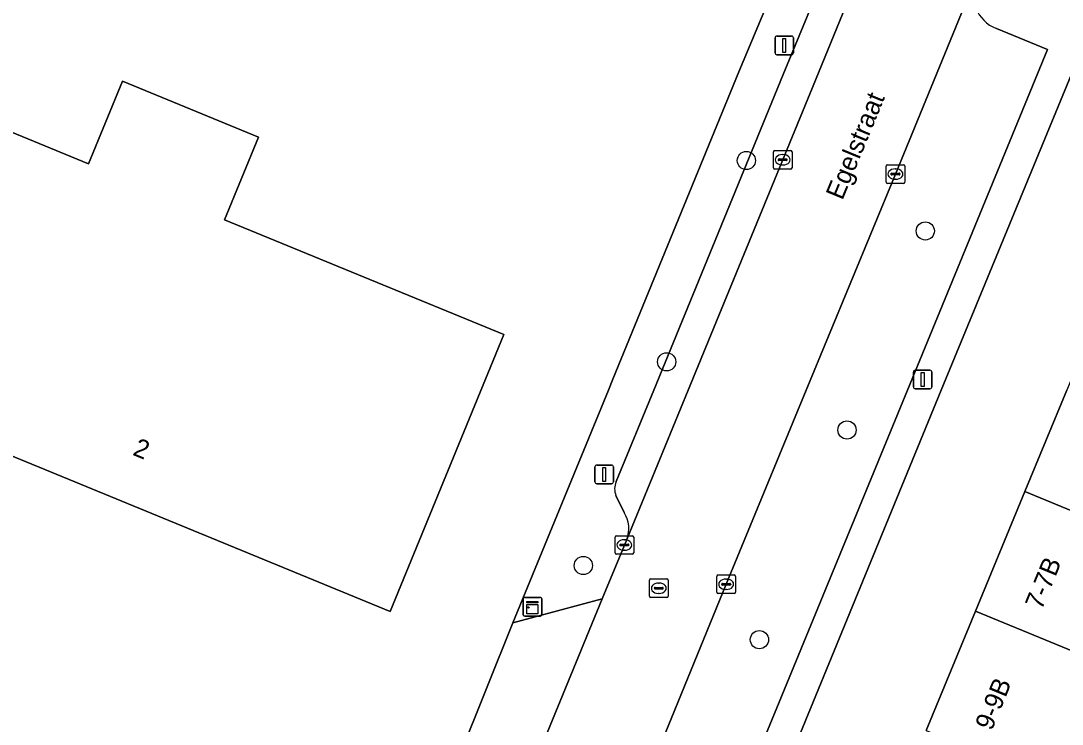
# Model space of a CAD drawing. Extents: x 160023 to 161302, y 384750 to 385707.
# Drawn here: x 160497.6 to 160553.5, y 384982 to 385019.8 of the extents above; entities that cross this region are included whole.
import ezdxf

# ---------------------------------------------------------------- set-up
doc = ezdxf.new("R2010")
doc.units = 0
for name, color, linetype in [('IMGEO_Boom', 7, 'Continuous'), ('IMGEO_Erf', 7, 'Continuous'), ('IMGEO_Kast', 7, 'Continuous'), ('IMGEO_Kolk', 7, 'Continuous'), ('IMGEO_Lichtmast', 7, 'Continuous'), ('IMGEO_Openbare_ruimte_label', 7, 'Continuous'), ('IMGEO_Pand', 7, 'Continuous'), ('IMGEO_Pand_nummerreeks', 7, 'Continuous'), ('IMGEO_Parkeervlak_open', 7, 'Continuous'), ('IMGEO_Rijbaan_lokaal_open', 7, 'Continuous'), ('IMGEO_Rioolput', 7, 'Continuous'), ('IMGEO_Voetpad_open', 7, 'Continuous')]:
    doc.layers.add(name, color=color, linetype=linetype)

msp = doc.modelspace()

# ---------------------------------------------------------------- linework, layer by layer
at = {"layer": 'IMGEO_Boom'}
for centre in [(160536.539, 385012.331), (160546.144, 385008.547), (160532.258, 385001.516), (160541.941, 384997.851), (160527.784, 384990.571), (160537.238, 384986.587)]:
    msp.add_circle(centre, 0.489, dxfattribs=at)
at = {"layer": 'IMGEO_Erf'}
for points in [[(160529.127, 385000), (160529.366, 385000.583), (160536.138, 385017.101), (160544.258, 385036.517), (160547.565, 385050.528)], [(160560.795, 385034.884), (160559.171, 385029.51), (160557.56, 385025.42), (160561.06, 385023.947), (160558.17, 385016.931), (160554.593, 385018.402), (160547.007, 385000), (160533.821, 384967.876), (160522.539, 384940.554), (160512.105, 384915.262), (160554.587, 384914.151), (160581.47, 384913.473), (160594.508, 384913.145), (160640.573, 384911.984), (160646.505, 384911.834), (160646.546, 384915.051), (160646.87, 384926.579), (160647.41, 384947.939), (160647.874, 384965.311), (160647.911, 384966.699), (160647.992, 384969.715)], [(160492.94, 384982.673), (160496.766, 384981.152), (160497.859, 384980.71), (160498.368, 384980.613), (160515.238, 384977.2), (160519.407, 384976.357), (160521.13, 384980.352), (160523.998, 384987.49), (160529.127, 385000)], [(160546.184, 384981.705), (160548.839, 384988.126), (160551.494, 384994.546), (160553.749, 385000)]]:
    msp.add_lwpolyline(points, dxfattribs=at)
msp.add_lwpolyline([(160488.261, 385000.079), (160494.376, 385014.961), (160501.209, 385012.153), (160503.032, 385016.589), (160510.341, 385013.586), (160508.519, 385009.15), (160523.518, 385002.986), (160517.403, 384988.104)], close=True, dxfattribs=at)
at = {"layer": 'IMGEO_Kast'}
for p, q in [((160524.627, 384988.854), (160525.468, 384988.854)), ((160525.468, 384988.854), (160524.627, 384988.854)), ((160524.552, 384987.929), (160524.552, 384988.77)), ((160524.552, 384988.77), (160524.552, 384987.929)), ((160525.552, 384988.779), (160525.552, 384987.938)), ((160525.552, 384987.938), (160525.552, 384988.779)), ((160525.477, 384987.854), (160524.636, 384987.854)), ((160524.636, 384987.854), (160525.477, 384987.854))]:
    msp.add_line(p, q, dxfattribs=at)
for points in [[(160524.747, 384988.644), (160525.347, 384988.644), (160525.347, 384988.559), (160524.747, 384988.559), (160524.747, 384988.644)], [(160524.747, 384988.469), (160525.347, 384988.469), (160525.347, 384987.98), (160524.747, 384987.98), (160524.747, 384988.469)]]:
    msp.add_lwpolyline(points, dxfattribs=at)
msp.add_circle((160524.831, 384988.318), 0.0377, dxfattribs=at)
for centre, start, end in [((160524.63, 384988.776), 92.4484, 184.2845), ((160524.63, 384988.776), 92.4484, 184.2845), ((160525.474, 384988.776), 2.4484, 94.2845), ((160525.474, 384988.776), 2.4484, 94.2845), ((160524.63, 384987.932), 182.4484, 274.2845), ((160524.63, 384987.932), 182.4484, 274.2845), ((160525.474, 384987.932), 272.4484, 4.2845), ((160525.474, 384987.932), 272.4484, 4.2845)]:
    msp.add_arc(centre, 0.0779, start, end, dxfattribs=at)
at = {"layer": 'IMGEO_Kolk'}
for p, q in [((160538.063, 385012.869), (160538.915, 385012.869)), ((160537.988, 385011.943), (160537.988, 385012.795)), ((160538.247, 385012.363), (160538.247, 385012.375)), ((160538.685, 385012.326), (160538.287, 385012.326)), ((160538.29, 385012.412), (160538.688, 385012.412)), ((160538.476, 385012.649), (160538.501, 385012.649)), ((160538.731, 385012.375), (160538.731, 385012.363)), ((160538.989, 385012.795), (160538.989, 385011.943)), ((160538.915, 385011.869), (160538.063, 385011.869)), ((160538.499, 385012.089), (160538.474, 385012.089)), ((160544.043, 385011.175), (160544.043, 385012.027)), ((160544.118, 385012.101), (160544.97, 385012.101)), ((160544.531, 385011.881), (160544.556, 385011.881)), ((160545.044, 385012.027), (160545.044, 385011.175)), ((160544.302, 385011.595), (160544.302, 385011.607)), ((160544.74, 385011.558), (160544.342, 385011.558)), ((160544.345, 385011.644), (160544.743, 385011.644)), ((160544.554, 385011.321), (160544.529, 385011.321)), ((160544.786, 385011.607), (160544.786, 385011.595)), ((160544.97, 385011.101), (160544.118, 385011.101)), ((160529.561, 384992.172), (160530.413, 384992.172)), ((160529.486, 384991.246), (160529.486, 384992.098)), ((160529.745, 384991.666), (160529.745, 384991.678)), ((160530.183, 384991.629), (160529.785, 384991.629)), ((160529.788, 384991.715), (160530.186, 384991.715)), ((160529.974, 384991.952), (160529.999, 384991.952)), ((160530.229, 384991.678), (160530.229, 384991.666)), ((160530.487, 384992.098), (160530.487, 384991.246)), ((160530.413, 384991.172), (160529.561, 384991.172)), ((160529.997, 384991.392), (160529.972, 384991.392)), ((160534.952, 384989.136), (160534.952, 384989.988)), ((160535.027, 384990.062), (160535.879, 384990.062)), ((160535.953, 384989.988), (160535.953, 384989.136)), ((160535.211, 384989.556), (160535.211, 384989.568)), ((160535.649, 384989.519), (160535.251, 384989.519)), ((160535.254, 384989.605), (160535.652, 384989.605)), ((160535.44, 384989.842), (160535.465, 384989.842)), ((160535.695, 384989.568), (160535.695, 384989.556)), ((160535.879, 384989.062), (160535.027, 384989.062)), ((160535.463, 384989.282), (160535.438, 384989.282))]:
    msp.add_line(p, q, dxfattribs=at)
for points in [[(160538.063, 385012.869), (160538.915, 385012.869)], [(160537.988, 385011.943), (160537.988, 385012.795)], [(160538.989, 385012.795), (160538.989, 385011.943)], [(160538.915, 385011.869), (160538.063, 385011.869)], [(160544.043, 385011.175), (160544.043, 385012.027)], [(160544.118, 385012.101), (160544.97, 385012.101)], [(160545.044, 385012.027), (160545.044, 385011.175)], [(160544.97, 385011.101), (160544.118, 385011.101)], [(160529.561, 384992.172), (160530.413, 384992.172)], [(160529.486, 384991.246), (160529.486, 384992.098)], [(160530.487, 384992.098), (160530.487, 384991.246)], [(160530.413, 384991.172), (160529.561, 384991.172)], [(160534.952, 384989.136), (160534.952, 384989.988)], [(160535.027, 384990.062), (160535.879, 384990.062)], [(160535.953, 384989.988), (160535.953, 384989.136)], [(160535.879, 384989.062), (160535.027, 384989.062)]]:
    msp.add_lwpolyline(points, dxfattribs=at)
for centre, radius, start, end in [((160538.065, 385012.793), 0.0765, 91.552, 178.448), ((160538.065, 385012.793), 0.0765, 91.552, 178.448), ((160538.913, 385012.793), 0.0765, 1.552, 88.448), ((160538.913, 385012.793), 0.0765, 1.552, 88.448), ((160538.287, 385012.372), 0.0403, 85.8775, 175.7526), ((160538.284, 385012.362), 0.0366, 178.938, 274.7102), ((160538.688, 385012.369), 0.043, 264.8664, 352.4533), ((160538.692, 385012.374), 0.0386, 1.7309, 96.639), ((160538.065, 385011.945), 0.0765, 181.552, 268.448), ((160538.065, 385011.945), 0.0765, 181.552, 268.448), ((160538.913, 385011.945), 0.0765, 271.552, 358.448), ((160538.913, 385011.945), 0.0765, 271.552, 358.448), ((160544.12, 385012.025), 0.0765, 91.552, 178.448), ((160544.12, 385012.025), 0.0765, 91.552, 178.448), ((160544.968, 385012.025), 0.0765, 1.552, 88.448), ((160544.968, 385012.025), 0.0765, 1.552, 88.448), ((160544.342, 385011.604), 0.0403, 85.8775, 175.7526), ((160544.339, 385011.594), 0.0366, 178.938, 274.7102), ((160544.743, 385011.601), 0.043, 264.8664, 352.4533), ((160544.747, 385011.606), 0.0386, 1.7309, 96.639), ((160544.12, 385011.177), 0.0765, 181.552, 268.448), ((160544.12, 385011.177), 0.0765, 181.552, 268.448), ((160544.968, 385011.177), 0.0765, 271.552, 358.448), ((160544.968, 385011.177), 0.0765, 271.552, 358.448), ((160529.563, 384992.096), 0.0765, 91.552, 178.448), ((160529.563, 384992.096), 0.0765, 91.552, 178.448), ((160530.411, 384992.096), 0.0765, 1.552, 88.448), ((160530.411, 384992.096), 0.0765, 1.552, 88.448), ((160529.785, 384991.675), 0.0403, 85.8775, 175.7526), ((160529.782, 384991.665), 0.0366, 178.938, 274.7102), ((160530.186, 384991.672), 0.043, 264.8664, 352.4533), ((160530.19, 384991.677), 0.0386, 1.7309, 96.639), ((160529.563, 384991.248), 0.0765, 181.552, 268.448), ((160529.563, 384991.248), 0.0765, 181.552, 268.448), ((160530.411, 384991.248), 0.0765, 271.552, 358.448), ((160530.411, 384991.248), 0.0765, 271.552, 358.448), ((160535.029, 384989.986), 0.0765, 91.552, 178.448), ((160535.029, 384989.986), 0.0765, 91.552, 178.448), ((160535.877, 384989.986), 0.0765, 1.552, 88.448), ((160535.877, 384989.986), 0.0765, 1.552, 88.448), ((160535.251, 384989.565), 0.0403, 85.8775, 175.7526), ((160535.248, 384989.555), 0.0366, 178.938, 274.7102), ((160535.652, 384989.562), 0.043, 264.8664, 352.4533), ((160535.656, 384989.567), 0.0386, 1.7309, 96.639), ((160535.029, 384989.138), 0.0765, 181.552, 268.448), ((160535.029, 384989.138), 0.0765, 181.552, 268.448), ((160535.877, 384989.138), 0.0765, 271.552, 358.448), ((160535.877, 384989.138), 0.0765, 271.552, 358.448)]:
    msp.add_arc(centre, radius, start, end, dxfattribs=at)
for centre, major_axis, ratio, start_param, end_param in [((160538.475, 385012.369), (-0.387, 0.002), 0.722429, 4.712389, 7.853982), ((160538.5, 385012.369), (-0.39, 0.002), 0.717154, 1.570796, 4.712389), ((160544.53, 385011.601), (-0.387, 0.002), 0.722429, 4.712389, 7.853982), ((160544.555, 385011.601), (-0.39, 0.002), 0.717154, 1.570796, 4.712389), ((160529.973, 384991.672), (-0.387, 0.002), 0.722429, 4.712389, 7.853982), ((160529.998, 384991.672), (-0.39, 0.002), 0.717154, 1.570796, 4.712389), ((160535.439, 384989.562), (-0.387, 0.002), 0.722429, 4.712389, 7.853982), ((160535.464, 384989.562), (-0.39, 0.002), 0.717154, 1.570796, 4.712389)]:
    msp.add_ellipse(centre, major_axis=major_axis, ratio=ratio, start_param=start_param, end_param=end_param, dxfattribs=at)
at = {"layer": 'IMGEO_Lichtmast'}
for p, q in [((160538.177, 385019.015), (160538.967, 385019.015)), ((160538.967, 385019.015), (160538.177, 385019.015)), ((160538.077, 385018.115), (160538.077, 385018.915)), ((160538.077, 385018.915), (160538.077, 385018.115)), ((160539.067, 385018.915), (160539.067, 385018.115)), ((160539.067, 385018.115), (160539.067, 385018.915)), ((160538.967, 385018.015), (160538.177, 385018.015)), ((160538.177, 385018.015), (160538.967, 385018.015)), ((160545.508, 385000.165), (160545.508, 385000.965)), ((160545.508, 385000.965), (160545.508, 385000.165)), ((160545.608, 385001.065), (160546.398, 385001.065)), ((160546.398, 385001.065), (160545.608, 385001.065)), ((160546.498, 385000.965), (160546.498, 385000.165)), ((160546.498, 385000.165), (160546.498, 385000.965)), ((160546.398, 385000.065), (160545.608, 385000.065)), ((160545.608, 385000.065), (160546.398, 385000.065)), ((160528.405, 384995.065), (160528.405, 384995.865)), ((160528.405, 384995.865), (160528.405, 384995.065)), ((160528.505, 384995.965), (160529.295, 384995.965)), ((160529.295, 384995.965), (160528.505, 384995.965)), ((160529.395, 384995.865), (160529.395, 384995.065)), ((160529.395, 384995.065), (160529.395, 384995.865)), ((160529.295, 384994.965), (160528.505, 384994.965)), ((160528.505, 384994.965), (160529.295, 384994.965))]:
    msp.add_line(p, q, dxfattribs=at)
for points in [[(160538.497, 385018.89), (160538.647, 385018.89), (160538.647, 385018.14), (160538.497, 385018.14), (160538.497, 385018.89)], [(160545.928, 385000.94), (160546.078, 385000.94), (160546.078, 385000.19), (160545.928, 385000.19), (160545.928, 385000.94)], [(160528.825, 384995.84), (160528.975, 384995.84), (160528.975, 384995.09), (160528.825, 384995.09), (160528.825, 384995.84)]]:
    msp.add_lwpolyline(points, dxfattribs=at)
for centre, start, end in [((160538.177, 385018.915), 90, 180), ((160538.177, 385018.915), 90, 180), ((160538.967, 385018.915), 0, 90), ((160538.967, 385018.915), 360, 90), ((160538.177, 385018.115), 180, 270), ((160538.177, 385018.115), 180, 270), ((160538.967, 385018.115), 270, 0), ((160538.967, 385018.115), 270, 0), ((160545.608, 385000.965), 90, 180), ((160545.608, 385000.965), 90, 180), ((160546.398, 385000.965), 0, 90), ((160546.398, 385000.965), 360, 90), ((160545.608, 385000.165), 180, 270), ((160545.608, 385000.165), 180, 270), ((160546.398, 385000.165), 270, 0), ((160546.398, 385000.165), 270, 0), ((160528.505, 384995.865), 90, 180), ((160528.505, 384995.865), 90, 180), ((160529.295, 384995.865), 0, 90), ((160529.295, 384995.865), 360, 90), ((160528.505, 384995.065), 180, 270), ((160528.505, 384995.065), 180, 270), ((160529.295, 384995.065), 270, 0), ((160529.295, 384995.065), 270, 0)]:
    msp.add_arc(centre, 0.1, start, end, dxfattribs=at)
at = {"layer": 'IMGEO_Pand'}
for points in [[(160510.341, 385013.586), (160503.032, 385016.589), (160501.209, 385012.153), (160494.376, 385014.961), (160488.261, 385000.079), (160517.403, 384988.104), (160523.518, 385002.986), (160508.519, 385009.15)], [(160567.202, 384995.573), (160556.49, 385000), (160554.149, 385000.967), (160553.749, 385000), (160551.494, 384994.546), (160564.547, 384989.152), (160565.99, 384992.641), (160567.143, 384995.431)], [(160564.547, 384989.152), (160551.494, 384994.546), (160548.839, 384988.126), (160561.895, 384982.74), (160562.781, 384984.881)], [(160561.895, 384982.74), (160548.839, 384988.126), (160546.184, 384981.705), (160559.235, 384976.306), (160559.57, 384977.116)]]:
    msp.add_lwpolyline(points, close=True, dxfattribs=at)
at = {"layer": 'IMGEO_Parkeervlak_open'}
for points in [[(160530.116, 384991.974), (160533.412, 385000), (160539.962, 385015.952), (160545.538, 385029.573), (160547.562, 385034.63), (160548.476, 385037.579), (160548.874, 385038.986), (160549.872, 385042.903), (160551.101, 385048.214), (160551.797, 385051.655)], [(160545.361, 385033.59), (160544.43, 385031.289), (160538.517, 385016.947), (160531.561, 385000), (160529.54, 384995.076)], [(160548.831, 385022.057), (160544.542, 385011.602), (160539.757, 385000), (160535.452, 384989.562), (160528.218, 384971.853), (160520.181, 384952.352), (160516.55, 384943.713), (160511.645, 384931.696), (160505.736, 384917.273)], [(160531.54, 384973.142), (160533.771, 384972.206), (160545.194, 385000), (160552.71, 385018.286), (160549.962, 385019.416)], [(160529.532, 384994.328), (160529.981, 384993.414)]]:
    msp.add_lwpolyline(points, dxfattribs=at)
for centre, radius, start, end in [((160550.76, 385021.32), 2.065, 159.0933, 247.2725), ((160530.471, 384994.692), 1.007, 157.5927, 201.1818), ((160528.595, 384992.558), 1.629, 339.0095, 31.7022)]:
    msp.add_arc(centre, radius, start, end, dxfattribs=at)
at = {"layer": 'IMGEO_Rijbaan_lokaal_open'}
for points in [[(160551.797, 385051.655), (160551.101, 385048.214), (160549.872, 385042.903), (160548.874, 385038.986), (160548.476, 385037.579), (160547.562, 385034.63), (160545.538, 385029.573), (160539.962, 385015.952), (160533.412, 385000), (160530.116, 384991.974), (160529.988, 384991.672), (160528.789, 384988.774), (160524.165, 384977.478), (160522.576, 384973.572), (160522.152, 384972.609), (160514.759, 384954.687), (160512.868, 384950.139), (160500.041, 384919.125), (160500, 384919.026), (160499.731, 384918.376), (160498.942, 384916.445), (160498.382, 384915.113)], [(160535.452, 384989.562), (160539.757, 385000), (160544.542, 385011.602), (160548.831, 385022.057), (160550.826, 385026.917), (160552.553, 385031.092)], [(160505.736, 384917.273), (160511.645, 384931.696), (160516.55, 384943.713), (160520.181, 384952.352), (160528.218, 384971.853), (160535.452, 384989.562)]]:
    msp.add_lwpolyline(points, dxfattribs=at)
at = {"layer": 'IMGEO_Rioolput'}
for p, q in [((160531.335, 384988.925), (160531.335, 384989.777)), ((160531.41, 384989.851), (160532.262, 384989.851)), ((160531.637, 384989.394), (160532.035, 384989.394)), ((160531.823, 384989.631), (160531.848, 384989.631)), ((160532.336, 384989.777), (160532.336, 384988.925)), ((160532.262, 384988.851), (160531.41, 384988.851)), ((160531.594, 384989.345), (160531.594, 384989.357)), ((160532.032, 384989.308), (160531.634, 384989.308)), ((160531.846, 384989.071), (160531.821, 384989.071)), ((160532.078, 384989.357), (160532.078, 384989.345))]:
    msp.add_line(p, q, dxfattribs=at)
for points in [[(160531.335, 384988.925), (160531.335, 384989.777)], [(160531.41, 384989.851), (160532.262, 384989.851)], [(160532.336, 384989.777), (160532.336, 384988.925)], [(160532.262, 384988.851), (160531.41, 384988.851)]]:
    msp.add_lwpolyline(points, dxfattribs=at)
for centre, radius, start, end in [((160531.412, 384989.775), 0.0765, 91.552, 178.448), ((160531.412, 384989.775), 0.0765, 91.552, 178.448), ((160531.634, 384989.354), 0.0403, 85.8775, 175.7526), ((160532.039, 384989.356), 0.0386, 1.7309, 96.639), ((160532.26, 384989.775), 0.0765, 1.552, 88.448), ((160532.26, 384989.775), 0.0765, 1.552, 88.448), ((160531.412, 384988.927), 0.0765, 181.552, 268.448), ((160531.412, 384988.927), 0.0765, 181.552, 268.448), ((160531.631, 384989.344), 0.0366, 178.938, 274.7102), ((160532.035, 384989.351), 0.043, 264.8664, 352.4533), ((160532.26, 384988.927), 0.0765, 271.552, 358.448), ((160532.26, 384988.927), 0.0765, 271.552, 358.448)]:
    msp.add_arc(centre, radius, start, end, dxfattribs=at)
for centre, major_axis, ratio, start_param, end_param in [((160531.822, 384989.351), (-0.387, 0.002), 0.722429, 4.712389, 7.853982), ((160531.847, 384989.351), (-0.39, 0.002), 0.717154, 1.570796, 4.712389)]:
    msp.add_ellipse(centre, major_axis=major_axis, ratio=ratio, start_param=start_param, end_param=end_param, dxfattribs=at)
at = {"layer": 'IMGEO_Voetpad_open'}
for points in [[(160547.565, 385050.528), (160544.258, 385036.517), (160536.138, 385017.101), (160529.366, 385000.583), (160529.127, 385000), (160523.998, 384987.49), (160528.789, 384988.774), (160529.988, 384991.672), (160530.116, 384991.974)], [(160529.54, 384995.076), (160531.561, 385000), (160538.517, 385016.947), (160544.43, 385031.289), (160545.361, 385033.59)], [(160517.341, 384942.844), (160521.028, 384941.285), (160510.866, 384916.613), (160512.105, 384915.262), (160522.539, 384940.554), (160533.821, 384967.876), (160547.007, 385000), (160554.593, 385018.402), (160558.17, 385016.931), (160561.06, 385023.947), (160557.56, 385025.42)], [(160549.962, 385019.416), (160552.71, 385018.286), (160545.194, 385000), (160533.771, 384972.206), (160531.54, 384973.142)], [(160529.981, 384993.414), (160529.532, 384994.328)]]:
    msp.add_lwpolyline(points, dxfattribs=at)
msp.add_lwpolyline([(160524.165, 384977.478), (160528.789, 384988.774), (160523.998, 384987.49), (160521.13, 384980.352)], close=True, dxfattribs=at)
for centre, radius, start, end in [((160550.76, 385021.32), 2.065, 159.0933, 247.2725), ((160530.471, 384994.692), 1.007, 157.5927, 201.1818), ((160528.595, 384992.558), 1.629, 339.0095, 31.7022)]:
    msp.add_arc(centre, radius, start, end, dxfattribs=at)

# ---------------------------------------------------------------- texts
at = {"layer": 'IMGEO_Openbare_ruimte_label'}
msp.add_text('Egelstraat', height=1, rotation=67.5918, dxfattribs=at).set_placement((160541.693, 385010.157))
at = {"layer": 'IMGEO_Pand_nummerreeks'}
for s, rotation, p in [('2', 337.6604, (160503.533, 384996.528)), ('7-7B', 67.5345, (160552.394, 384988.14)), ('9-9B', 67.5345, (160549.711, 384981.652))]:
    msp.add_text(s, height=1, rotation=rotation, dxfattribs=at).set_placement(p)

doc.saveas('drawing.dxf')
